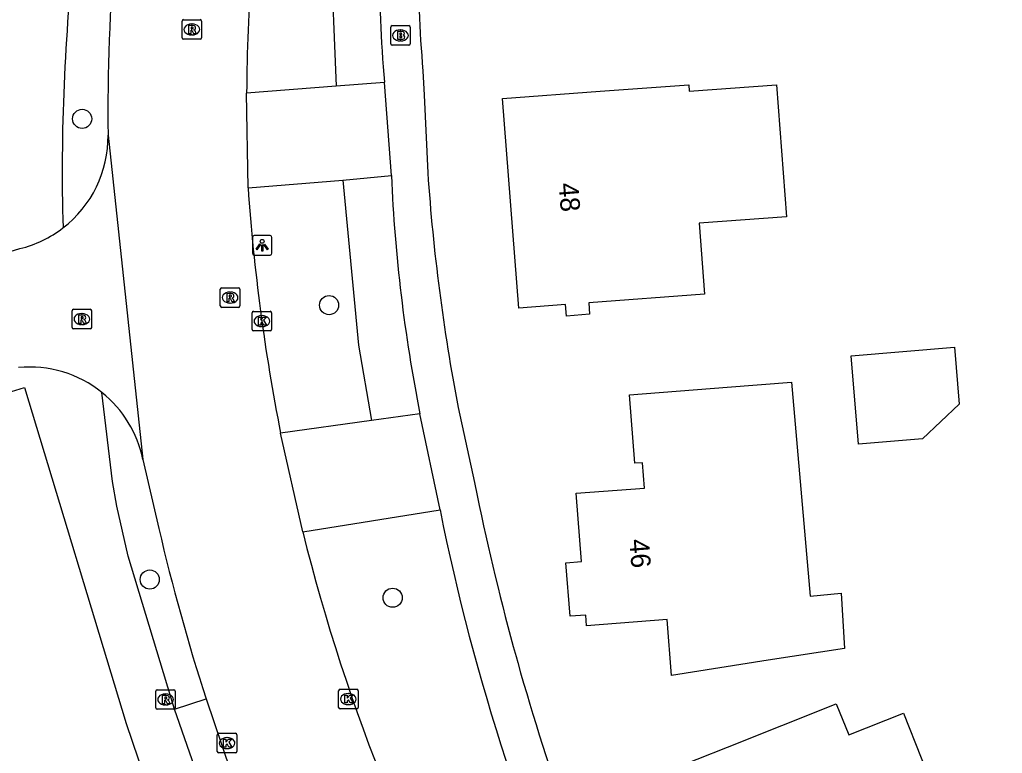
# Model space of a CAD drawing. Extents: x 157321 to 158827, y 386650 to 388532.
# Drawn here: x 158189.5 to 158239.7, y 387526.1 to 387563.6 of the extents above; entities that cross this region are included whole.
import ezdxf

# ---------------------------------------------------------------- set-up
doc = ezdxf.new("R2010")
doc.units = 0
for name, color, linetype in [('IMGEO_Boom', 7, 'Continuous'), ('IMGEO_Brandkraan', 7, 'Continuous'), ('IMGEO_Groenvoorziening', 7, 'Continuous'), ('IMGEO_Kolk', 7, 'Continuous'), ('IMGEO_Lichtpunt', 7, 'Continuous'), ('IMGEO_Pand', 7, 'Continuous'), ('IMGEO_Pand_nummerreeks', 7, 'Continuous'), ('IMGEO_Rijbaan_lokaal_gesloten', 7, 'Continuous'), ('IMGEO_Rioolput', 7, 'Continuous'), ('IMGEO_Voetpad_open', 7, 'Continuous')]:
    doc.layers.add(name, color=color, linetype=linetype)

msp = doc.modelspace()

# ---------------------------------------------------------------- linework, layer by layer
at = {"layer": 'IMGEO_Boom'}
for centre in [(158192.696, 387558.486), (158205.315, 387548.97), (158196.151, 387534.954), (158208.563, 387534.024)]:
    msp.add_circle(centre, 0.489, dxfattribs=at)
at = {"layer": 'IMGEO_Brandkraan'}
for p, q in [((158208.539, 387563.249), (158209.391, 387563.249)), ((158208.464, 387562.323), (158208.464, 387563.175)), ((158208.952, 387563.029), (158208.977, 387563.029)), ((158209.465, 387563.175), (158209.465, 387562.323)), ((158209.391, 387562.249), (158208.539, 387562.249)), ((158208.975, 387562.469), (158208.95, 387562.469))]:
    msp.add_line(p, q, dxfattribs=at)
for points in [[(158208.539, 387563.249), (158209.391, 387563.249)], [(158208.464, 387562.323), (158208.464, 387563.175)], [(158208.812, 387562.949), (158208.812, 387562.549), (158209.025, 387562.549)], [(158209.043, 387562.949), (158208.812, 387562.949)], [(158208.991, 387562.868), (158208.937, 387562.868), (158208.937, 387562.792)], [(158208.937, 387562.792), (158208.99, 387562.792)], [(158208.999, 387562.716), (158208.937, 387562.716), (158208.937, 387562.635)], [(158209.465, 387563.175), (158209.465, 387562.323)], [(158209.391, 387562.249), (158208.539, 387562.249)], [(158208.937, 387562.635), (158208.999, 387562.635)]]:
    msp.add_lwpolyline(points, dxfattribs=at)
for centre, radius, start, end in [((158208.541, 387563.173), 0.0765, 91.552, 178.448), ((158208.541, 387563.173), 0.0765, 91.552, 178.448), ((158209.389, 387563.173), 0.0765, 1.552, 88.448), ((158209.389, 387563.173), 0.0765, 1.552, 88.448), ((158208.992, 387562.83), 0.0379, 267.8285, 90.9355), ((158209, 387562.675), 0.0404, 269.8759, 90.5077), ((158209.047, 387562.804), 0.145, 59.4692, 91.5367), ((158209.072, 387562.851), 0.0922, 285.5137, 58.1501), ((158209.077, 387562.659), 0.105, 301.3115, 78.989), ((158208.541, 387562.325), 0.0765, 181.552, 268.448), ((158208.541, 387562.325), 0.0765, 181.552, 268.448), ((158209.031, 387562.8), 0.251, 268.6676, 293.5347), ((158209.389, 387562.325), 0.0765, 271.552, 358.448), ((158209.389, 387562.325), 0.0765, 271.552, 358.448)]:
    msp.add_arc(centre, radius, start, end, dxfattribs=at)
for centre, major_axis, ratio, start_param, end_param in [((158208.951, 387562.749), (-0.387, 0.002), 0.722429, 4.712389, 7.853982), ((158208.976, 387562.749), (-0.39, 0.002), 0.717154, 1.570796, 4.712389)]:
    msp.add_ellipse(centre, major_axis=major_axis, ratio=ratio, start_param=start_param, end_param=end_param, dxfattribs=at)
at = {"layer": 'IMGEO_Groenvoorziening'}
for points in [[(158205.682, 387572.936), (158205.39, 387567.223), (158205.685, 387560.158)], [(158206.011, 387555.349), (158206.815, 387546.929), (158207.484, 387543.075)]]:
    msp.add_lwpolyline(points, dxfattribs=at)
at = {"layer": 'IMGEO_Kolk'}
for p, q in [((158201.455, 387548.654), (158202.307, 387548.654)), ((158201.38, 387547.728), (158201.38, 387548.58)), ((158201.868, 387548.434), (158201.893, 387548.434)), ((158202.381, 387548.58), (158202.381, 387547.728)), ((158202.307, 387547.654), (158201.455, 387547.654)), ((158201.891, 387547.874), (158201.866, 387547.874)), ((158205.801, 387528.421), (158205.801, 387529.273)), ((158205.876, 387529.347), (158206.728, 387529.347)), ((158206.289, 387529.127), (158206.314, 387529.127)), ((158206.802, 387529.273), (158206.802, 387528.421)), ((158206.312, 387528.567), (158206.287, 387528.567)), ((158206.728, 387528.347), (158205.876, 387528.347)), ((158199.677, 387527.098), (158200.529, 387527.098)), ((158199.602, 387526.172), (158199.602, 387527.024)), ((158200.09, 387526.878), (158200.115, 387526.878)), ((158200.603, 387527.024), (158200.603, 387526.172)), ((158200.529, 387526.098), (158199.677, 387526.098)), ((158200.113, 387526.318), (158200.088, 387526.318))]:
    msp.add_line(p, q, dxfattribs=at)
for points in [[(158201.455, 387548.654), (158202.307, 387548.654)], [(158201.38, 387547.728), (158201.38, 387548.58)], [(158201.701, 387548.354), (158201.824, 387548.354), (158201.824, 387548.203), (158201.954, 387548.354), (158202.118, 387548.354), (158201.972, 387548.203), (158202.125, 387547.954), (158201.973, 387547.954), (158201.888, 387548.118), (158201.824, 387548.051), (158201.824, 387547.954), (158201.701, 387547.954), (158201.701, 387548.354)], [(158202.381, 387548.58), (158202.381, 387547.728)], [(158202.307, 387547.654), (158201.455, 387547.654)], [(158205.801, 387528.421), (158205.801, 387529.273)], [(158205.876, 387529.347), (158206.728, 387529.347)], [(158206.122, 387529.047), (158206.245, 387529.047), (158206.245, 387528.896), (158206.375, 387529.047), (158206.539, 387529.047), (158206.393, 387528.896), (158206.546, 387528.647), (158206.394, 387528.647), (158206.309, 387528.811), (158206.245, 387528.744), (158206.245, 387528.647), (158206.122, 387528.647), (158206.122, 387529.047)], [(158206.802, 387529.273), (158206.802, 387528.421)], [(158206.728, 387528.347), (158205.876, 387528.347)], [(158199.677, 387527.098), (158200.529, 387527.098)], [(158199.602, 387526.172), (158199.602, 387527.024)], [(158199.923, 387526.798), (158200.046, 387526.798), (158200.046, 387526.647), (158200.176, 387526.798), (158200.34, 387526.798), (158200.194, 387526.647), (158200.347, 387526.398), (158200.195, 387526.398), (158200.11, 387526.562), (158200.046, 387526.495), (158200.046, 387526.398), (158199.923, 387526.398), (158199.923, 387526.798)], [(158200.603, 387527.024), (158200.603, 387526.172)], [(158200.529, 387526.098), (158199.677, 387526.098)]]:
    msp.add_lwpolyline(points, dxfattribs=at)
for centre, start, end in [((158201.457, 387548.578), 91.552, 178.448), ((158201.457, 387548.578), 91.552, 178.448), ((158202.305, 387548.578), 1.552, 88.448), ((158202.305, 387548.578), 1.552, 88.448), ((158201.457, 387547.73), 181.552, 268.448), ((158201.457, 387547.73), 181.552, 268.448), ((158202.305, 387547.73), 271.552, 358.448), ((158202.305, 387547.73), 271.552, 358.448), ((158205.878, 387529.271), 91.552, 178.448), ((158205.878, 387529.271), 91.552, 178.448), ((158206.726, 387529.271), 1.552, 88.448), ((158206.726, 387529.271), 1.552, 88.448), ((158205.878, 387528.423), 181.552, 268.448), ((158205.878, 387528.423), 181.552, 268.448), ((158206.726, 387528.423), 271.552, 358.448), ((158206.726, 387528.423), 271.552, 358.448), ((158199.679, 387527.022), 91.552, 178.448), ((158199.679, 387527.022), 91.552, 178.448), ((158200.527, 387527.022), 1.552, 88.448), ((158200.527, 387527.022), 1.552, 88.448), ((158199.679, 387526.174), 181.552, 268.448), ((158199.679, 387526.174), 181.552, 268.448), ((158200.527, 387526.174), 271.552, 358.448), ((158200.527, 387526.174), 271.552, 358.448)]:
    msp.add_arc(centre, 0.0765, start, end, dxfattribs=at)
for centre, major_axis, ratio, start_param, end_param in [((158201.867, 387548.154), (-0.387, 0.002), 0.722429, 4.712389, 7.853982), ((158201.892, 387548.154), (-0.39, 0.002), 0.717154, 1.570796, 4.712389), ((158206.288, 387528.847), (-0.387, 0.002), 0.722429, 4.712389, 7.853982), ((158206.313, 387528.847), (-0.39, 0.002), 0.717154, 1.570796, 4.712389), ((158200.089, 387526.598), (-0.387, 0.002), 0.722429, 4.712389, 7.853982), ((158200.114, 387526.598), (-0.39, 0.002), 0.717154, 1.570796, 4.712389)]:
    msp.add_ellipse(centre, major_axis=major_axis, ratio=ratio, start_param=start_param, end_param=end_param, dxfattribs=at)
at = {"layer": 'IMGEO_Lichtpunt'}
for p, q in [((158201.399, 387552.43), (158201.399, 387551.623)), ((158201.399, 387552.43), (158201.399, 387551.623)), ((158202.301, 387552.525), (158201.493, 387552.525)), ((158202.301, 387552.525), (158201.493, 387552.525)), ((158202.395, 387551.623), (158202.395, 387552.43)), ((158202.395, 387551.623), (158202.395, 387552.43)), ((158201.493, 387551.529), (158202.301, 387551.529)), ((158201.493, 387551.529), (158202.301, 387551.529))]:
    msp.add_line(p, q, dxfattribs=at)
for points in [[(158201.773, 387552.094), (158201.812, 387552.066), (158201.624, 387551.804), (158201.586, 387551.831), (158201.773, 387552.094)], [(158201.875, 387552.046), (158201.922, 387552.046), (158201.922, 387551.724), (158201.875, 387551.724), (158201.875, 387552.046)], [(158201.985, 387552.066), (158202.023, 387552.093), (158202.21, 387551.831), (158202.171, 387551.803), (158201.985, 387552.066)]]:
    msp.add_lwpolyline(points, dxfattribs=at)
msp.add_circle((158201.898, 387552.228), 0.0994, dxfattribs=at)
for centre, start, end in [((158201.493, 387552.43), 90, 180), ((158201.493, 387552.43), 90, 180), ((158202.301, 387552.43), 0, 90), ((158202.301, 387552.43), 0, 90), ((158201.493, 387551.623), 180, 270), ((158201.493, 387551.623), 180, 270), ((158202.301, 387551.623), 270, 0), ((158202.301, 387551.623), 270, 360)]:
    msp.add_arc(centre, 0.0946, start, end, dxfattribs=at)
at = {"layer": 'IMGEO_Pand'}
for points in [[(158228.682, 387553.489), (158224.223, 387553.156), (158224.494, 387549.528), (158218.588, 387549.087), (158218.631, 387548.502), (158217.442, 387548.413), (158217.398, 387548.998), (158215.02, 387548.82), (158214.18, 387559.52), (158219.167, 387559.893), (158223.694, 387560.231), (158223.719, 387559.894), (158228.179, 387560.228), (158228.682, 387553.489)], [(158237.522, 387543.907), (158235.641, 387542.138), (158232.374, 387541.865), (158231.998, 387546.377), (158237.279, 387546.817), (158237.522, 387543.907)], [(158229.898, 387534.112), (158231.492, 387534.252), (158231.66, 387531.439), (158227.755, 387530.828), (158222.815, 387530.055), (158222.588, 387532.915), (158218.47, 387532.59), (158218.43, 387533.141), (158217.632, 387533.079), (158217.422, 387535.81), (158218.219, 387535.871), (158217.95, 387539.36), (158221.437, 387539.628), (158221.338, 387540.923), (158220.939, 387540.893), (158220.67, 387544.39), (158225.656, 387544.776), (158228.94, 387545.03), (158229.898, 387534.112)], [(158241.116, 387518.26), (158232.831, 387514.966), (158228.184, 387513.119), (158225.685, 387519.264), (158223.51, 387518.38), (158221.03, 387524.55), (158225.677, 387526.398), (158231.236, 387528.608), (158231.869, 387527.017), (158234.67, 387528.131), (158236.482, 387523.572), (158238.659, 387524.438), (158241.116, 387518.26)]]:
    msp.add_lwpolyline(points, dxfattribs=at)
at = {"layer": 'IMGEO_Rijbaan_lokaal_gesloten'}
for points in [[(158201.176, 387554.97), (158201.101, 387559.795)], [(158194.02, 387557.658), (158195.799, 387541.087)], [(158184.611, 387550.346), (158189.519, 387551.86)], [(158203.967, 387537.387), (158202.841, 387542.424)], [(158195.799, 387541.087), (158196.616, 387537.559)], [(158199.032, 387528.852), (158200.285, 387525.175)]]:
    msp.add_lwpolyline(points, dxfattribs=at)
for centre, radius, start, end in [((158304.009, 387558.965), 102.912, 172.34831, 179.53803), ((158304.076, 387558.689), 110.061, 175.46991, 180.53679), ((158188.123, 387557.588), 5.898, 307.5615, 0.6786), ((158302.044, 387561.973), 101.111, 183.97145, 191.14783), ((158188.115, 387557.614), 5.923, 283.7103, 307.4649), ((158190.015, 387539.911), 5.899, 51.211, 95.4892), ((158190.012, 387539.904), 5.906, 11.553, 51.2275), ((158301.842, 387562.068), 108.043, 193.11154, 197.90478), ((158302.166, 387561.996), 101.235, 194.06895, 209.93962)]:
    msp.add_arc(centre, radius, start, end, dxfattribs=at)
at = {"layer": 'IMGEO_Rioolput'}
for p, q in [((158197.801, 387562.627), (158197.801, 387563.479)), ((158197.876, 387563.553), (158198.728, 387563.553)), ((158198.289, 387563.333), (158198.314, 387563.333)), ((158198.802, 387563.479), (158198.802, 387562.627)), ((158198.312, 387562.773), (158198.287, 387562.773)), ((158198.728, 387562.553), (158197.876, 387562.553)), ((158199.757, 387548.931), (158199.757, 387549.783)), ((158199.832, 387549.857), (158200.684, 387549.857)), ((158200.245, 387549.637), (158200.27, 387549.637)), ((158200.758, 387549.783), (158200.758, 387548.931)), ((158192.182, 387547.832), (158192.182, 387548.684)), ((158192.257, 387548.758), (158193.109, 387548.758)), ((158193.183, 387548.684), (158193.183, 387547.832)), ((158200.684, 387548.857), (158199.832, 387548.857)), ((158200.268, 387549.077), (158200.243, 387549.077)), ((158192.67, 387548.538), (158192.695, 387548.538)), ((158193.109, 387547.758), (158192.257, 387547.758)), ((158192.693, 387547.978), (158192.668, 387547.978)), ((158196.457, 387528.401), (158196.457, 387529.253)), ((158196.532, 387529.327), (158197.384, 387529.327)), ((158196.945, 387529.107), (158196.97, 387529.107)), ((158197.458, 387529.253), (158197.458, 387528.401)), ((158196.968, 387528.547), (158196.943, 387528.547)), ((158197.384, 387528.327), (158196.532, 387528.327))]:
    msp.add_line(p, q, dxfattribs=at)
for points in [[(158197.801, 387562.627), (158197.801, 387563.479)], [(158197.876, 387563.553), (158198.728, 387563.553)], [(158198.39, 387563.251), (158198.138, 387563.253), (158198.138, 387562.853)], [(158198.802, 387563.479), (158198.802, 387562.627)], [(158198.138, 387562.853), (158198.262, 387562.853), (158198.262, 387563.015), (158198.273, 387563.015)], [(158198.316, 387563.172), (158198.262, 387563.172), (158198.262, 387563.091)], [(158198.262, 387563.091), (158198.314, 387563.091)], [(158198.32, 387562.986), (158198.391, 387562.853), (158198.531, 387562.853), (158198.466, 387562.979)], [(158198.728, 387562.553), (158197.876, 387562.553)], [(158199.757, 387548.931), (158199.757, 387549.783)], [(158199.832, 387549.857), (158200.684, 387549.857)], [(158200.758, 387549.783), (158200.758, 387548.931)], [(158200.346, 387549.555), (158200.094, 387549.557), (158200.094, 387549.157)], [(158200.094, 387549.157), (158200.218, 387549.157), (158200.218, 387549.319), (158200.229, 387549.319)], [(158200.272, 387549.476), (158200.218, 387549.476), (158200.218, 387549.395)], [(158200.218, 387549.395), (158200.27, 387549.395)], [(158200.276, 387549.29), (158200.347, 387549.157), (158200.487, 387549.157), (158200.422, 387549.283)], [(158192.182, 387547.832), (158192.182, 387548.684)], [(158192.257, 387548.758), (158193.109, 387548.758)], [(158193.183, 387548.684), (158193.183, 387547.832)], [(158200.684, 387548.857), (158199.832, 387548.857)], [(158192.771, 387548.456), (158192.519, 387548.458), (158192.519, 387548.058)], [(158192.519, 387548.058), (158192.643, 387548.058), (158192.643, 387548.22), (158192.654, 387548.22)], [(158192.697, 387548.377), (158192.643, 387548.377), (158192.643, 387548.296)], [(158192.643, 387548.296), (158192.695, 387548.296)], [(158192.701, 387548.191), (158192.772, 387548.058), (158192.912, 387548.058), (158192.847, 387548.184)], [(158193.109, 387547.758), (158192.257, 387547.758)], [(158196.457, 387528.401), (158196.457, 387529.253)], [(158196.532, 387529.327), (158197.384, 387529.327)], [(158197.458, 387529.253), (158197.458, 387528.401)], [(158197.046, 387529.025), (158196.794, 387529.027), (158196.794, 387528.627)], [(158196.794, 387528.627), (158196.918, 387528.627), (158196.918, 387528.789), (158196.929, 387528.789)], [(158196.972, 387528.946), (158196.918, 387528.946), (158196.918, 387528.865)], [(158196.918, 387528.865), (158196.97, 387528.865)], [(158196.976, 387528.76), (158197.047, 387528.627), (158197.187, 387528.627), (158197.122, 387528.753)], [(158197.384, 387528.327), (158196.532, 387528.327)]]:
    msp.add_lwpolyline(points, dxfattribs=at)
for centre, radius, start, end in [((158197.878, 387563.477), 0.0765, 91.552, 178.448), ((158197.878, 387563.477), 0.0765, 91.552, 178.448), ((158198.389, 387563.141), 0.109, 350.3612, 89.416), ((158198.726, 387563.477), 0.0765, 1.552, 88.448), ((158198.726, 387563.477), 0.0765, 1.552, 88.448), ((158198.272, 387562.962), 0.0533, 26.0293, 88.6989), ((158198.298, 387563.28), 0.19, 274.7715, 282.9687), ((158198.322, 387563.076), 0.0964, 77.0061, 93.1865), ((158198.336, 387563.133), 0.0378, 276.6634, 79.6772), ((158198.387, 387563.141), 0.112, 277.5842, 350.9817), ((158198.371, 387562.926), 0.108, 29.5134, 73.7905), ((158197.878, 387562.629), 0.0765, 181.552, 268.448), ((158197.878, 387562.629), 0.0765, 181.552, 268.448), ((158198.726, 387562.629), 0.0765, 271.552, 358.448), ((158198.726, 387562.629), 0.0765, 271.552, 358.448), ((158199.834, 387549.781), 0.0765, 91.552, 178.448), ((158199.834, 387549.781), 0.0765, 91.552, 178.448), ((158200.682, 387549.781), 0.0765, 1.552, 88.448), ((158200.682, 387549.781), 0.0765, 1.552, 88.448), ((158200.228, 387549.266), 0.0533, 26.0293, 88.6989), ((158200.254, 387549.584), 0.19, 274.7715, 282.9687), ((158200.278, 387549.38), 0.0964, 77.0061, 93.1865), ((158200.292, 387549.437), 0.0378, 276.6634, 79.6772), ((158200.345, 387549.445), 0.109, 350.3612, 89.416), ((158200.343, 387549.445), 0.112, 277.5842, 350.9817), ((158200.327, 387549.23), 0.108, 29.5134, 73.7905), ((158192.259, 387548.682), 0.0765, 91.552, 178.448), ((158192.259, 387548.682), 0.0765, 91.552, 178.448), ((158193.107, 387548.682), 0.0765, 1.552, 88.448), ((158193.107, 387548.682), 0.0765, 1.552, 88.448), ((158199.834, 387548.933), 0.0765, 181.552, 268.448), ((158199.834, 387548.933), 0.0765, 181.552, 268.448), ((158200.682, 387548.933), 0.0765, 271.552, 358.448), ((158200.682, 387548.933), 0.0765, 271.552, 358.448), ((158192.653, 387548.167), 0.0533, 26.0293, 88.6989), ((158192.679, 387548.485), 0.19, 274.7715, 282.9687), ((158192.703, 387548.281), 0.0964, 77.0061, 93.1865), ((158192.717, 387548.338), 0.0378, 276.6634, 79.6772), ((158192.77, 387548.346), 0.109, 350.3612, 89.416), ((158192.768, 387548.346), 0.112, 277.5842, 350.9817), ((158192.752, 387548.131), 0.108, 29.5134, 73.7905), ((158192.259, 387547.834), 0.0765, 181.552, 268.448), ((158192.259, 387547.834), 0.0765, 181.552, 268.448), ((158193.107, 387547.834), 0.0765, 271.552, 358.448), ((158193.107, 387547.834), 0.0765, 271.552, 358.448), ((158196.534, 387529.251), 0.0765, 91.552, 178.448), ((158196.534, 387529.251), 0.0765, 91.552, 178.448), ((158197.382, 387529.251), 0.0765, 1.552, 88.448), ((158197.382, 387529.251), 0.0765, 1.552, 88.448), ((158196.928, 387528.736), 0.0533, 26.0293, 88.6989), ((158196.954, 387529.054), 0.19, 274.7715, 282.9687), ((158196.978, 387528.85), 0.0964, 77.0061, 93.1865), ((158196.992, 387528.907), 0.0378, 276.6634, 79.6772), ((158197.045, 387528.915), 0.109, 350.3612, 89.416), ((158197.043, 387528.915), 0.112, 277.5842, 350.9817), ((158197.027, 387528.7), 0.108, 29.5134, 73.7905), ((158196.534, 387528.403), 0.0765, 181.552, 268.448), ((158196.534, 387528.403), 0.0765, 181.552, 268.448), ((158197.382, 387528.403), 0.0765, 271.552, 358.448), ((158197.382, 387528.403), 0.0765, 271.552, 358.448)]:
    msp.add_arc(centre, radius, start, end, dxfattribs=at)
for centre, major_axis, ratio, start_param, end_param in [((158198.288, 387563.053), (-0.387, 0.002), 0.722429, 4.712389, 7.853982), ((158198.313, 387563.053), (-0.39, 0.002), 0.717154, 1.570796, 4.712389), ((158200.244, 387549.357), (-0.387, 0.002), 0.722429, 4.712389, 7.853982), ((158200.269, 387549.357), (-0.39, 0.002), 0.717154, 1.570796, 4.712389), ((158192.669, 387548.258), (-0.387, 0.002), 0.722429, 4.712389, 7.853982), ((158192.694, 387548.258), (-0.39, 0.002), 0.717154, 1.570796, 4.712389), ((158196.944, 387528.827), (-0.387, 0.002), 0.722429, 4.712389, 7.853982), ((158196.969, 387528.827), (-0.39, 0.002), 0.717154, 1.570796, 4.712389)]:
    msp.add_ellipse(centre, major_axis=major_axis, ratio=ratio, start_param=start_param, end_param=end_param, dxfattribs=at)
at = {"layer": 'IMGEO_Voetpad_open'}
for points in [[(158210.108, 387560.946), (158210.167, 387559.7), (158210.36, 387555.73)], [(158208.14, 387560.352), (158205.685, 387560.158)], [(158208.5, 387555.587), (158208.14, 387560.352)], [(158205.685, 387560.158), (158201.101, 387559.795)], [(158201.176, 387554.97), (158206.011, 387555.349)], [(158206.011, 387555.349), (158208.5, 387555.587)], [(158187.075, 387543.95), (158189.759, 387544.764), (158194.95, 387527.605)], [(158197.418, 387528.337), (158195.057, 387536.151), (158194.474, 387538.706), (158194.252, 387539.967), (158193.711, 387544.509)], [(158211.913, 387543.746), (158212.745, 387539.903), (158212.882, 387539.251)], [(158209.961, 387543.423), (158207.484, 387543.075)], [(158210.985, 387538.509), (158209.961, 387543.423)], [(158207.484, 387543.075), (158202.841, 387542.424)], [(158203.967, 387537.387), (158210.985, 387538.509)], [(158214.87, 387531.022), (158214.956, 387530.714)], [(158197.418, 387528.337), (158199.032, 387528.852)], [(158198.713, 387524.615), (158197.418, 387528.337)]]:
    msp.add_lwpolyline(points, dxfattribs=at)
for centre, radius, start, end in [((158275.464, 387566.534), 65.594, 174.12581, 184.88676), ((158281.361, 387566.421), 73.472, 174.76841, 184.73797), ((158296.172, 387555.824), 104.494, 173.55421, 181.59642), ((158308.861, 387562.402), 98.727, 183.87507, 190.89249), ((158288.325, 387559.005), 79.898, 182.45177, 191.24604), ((158334.926, 387564.38), 124.604, 191.6348, 195.5283), ((158319.938, 387560.367), 111.124, 191.34377, 204.9895), ((158334.977, 387564.374), 124.652, 195.66616, 203.77401), ((158299.726, 387561.725), 110.192, 198.03776, 213.83506)]:
    msp.add_arc(centre, radius, start, end, dxfattribs=at)

# ---------------------------------------------------------------- texts
at = {"layer": 'IMGEO_Pand_nummerreeks'}
for s, rotation, p in [('48', 274.4888, (158217.047, 387555.188)), ('46', 274.3922, (158220.659, 387536.992))]:
    msp.add_text(s, height=1, rotation=rotation, dxfattribs=at).set_placement(p)

doc.saveas('drawing.dxf')
